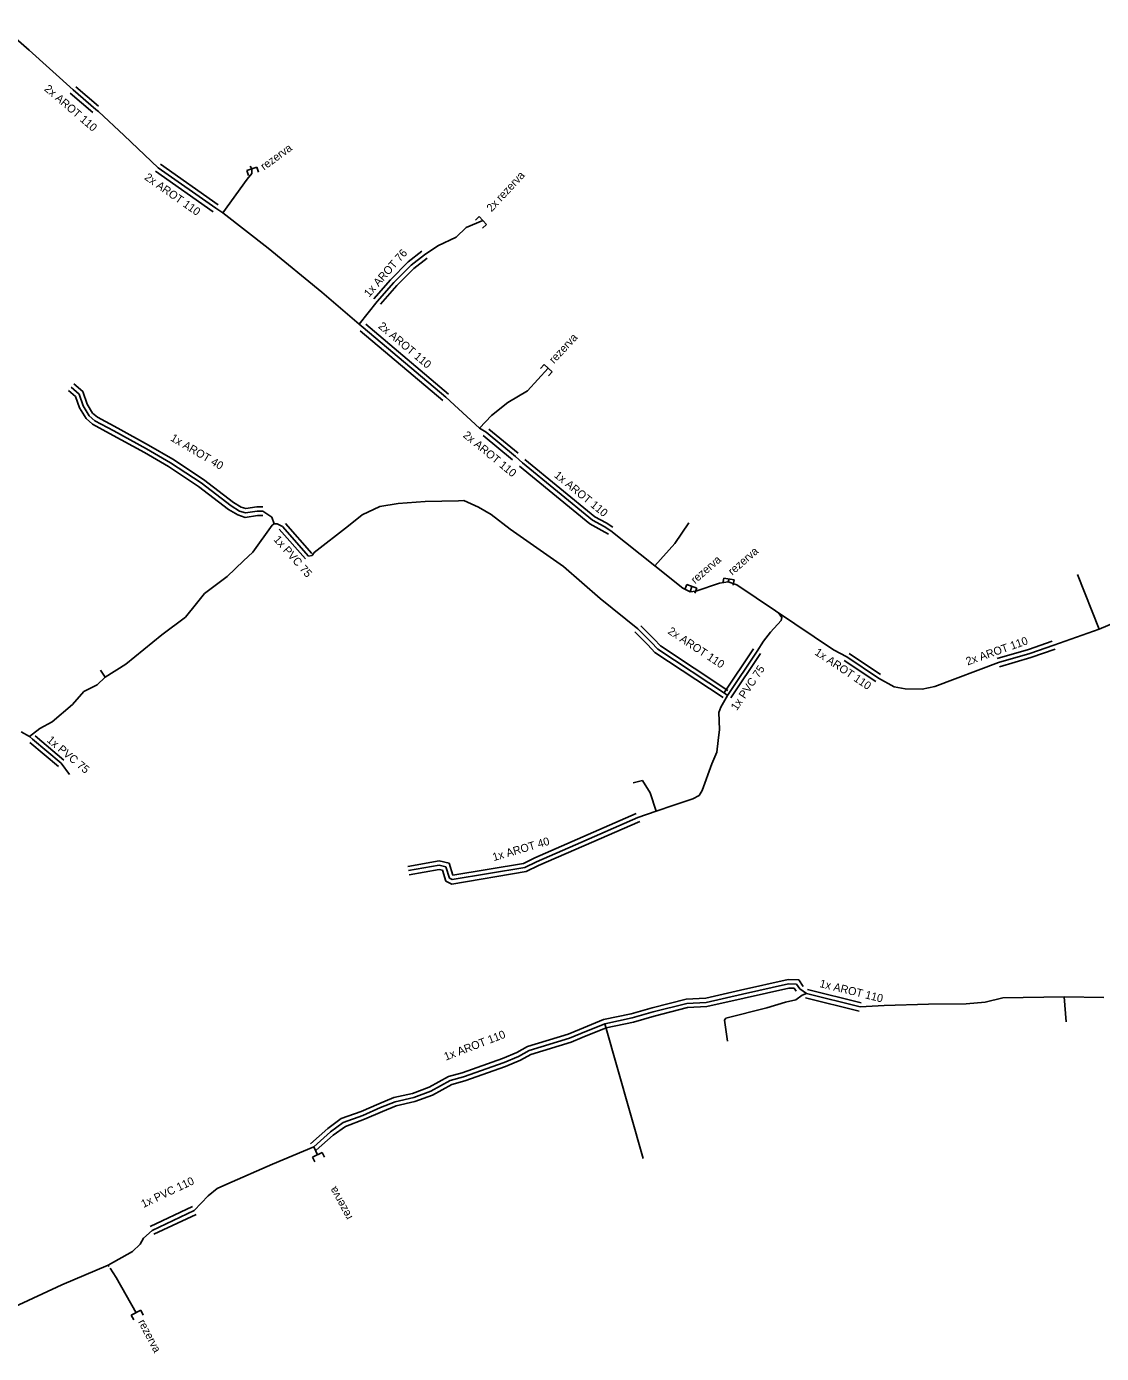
# Model space of a CAD drawing. Extents: x -651943 to -618711, y -1138561 to -1100552.
# Drawn here: x -651219.3 to -651118.5, y -1113439.3 to -1113314.9 of the extents above; entities that cross this region are included whole.
import ezdxf

# ---------------------------------------------------------------- set-up
doc = ezdxf.new("R2010")
doc.units = 0
doc.layers.add('KT trasa', color=7, linetype='Continuous')
doc.layers.add('KT zařízení', color=7, linetype='Continuous')

# ---------------------------------------------------------------- blocks, each defined once
blk = doc.blocks.new('TVREZ')
at = {"layer": 'KT zařízení'}
for p, q in [((-0.05, 0.05), (0, 0.05)), ((0, -0.05), (0, 0.05)), ((-0.05, -0.05), (0, -0.05))]:
    blk.add_line(p, q, dxfattribs=at)

msp = doc.modelspace()

# ---------------------------------------------------------------- linework, layer by layer
at = {"layer": 'KT trasa'}
for p, q in [((-651219.09, -1113317.13), (-651221.6, -1113314.92)), ((-651214.96, -1113320.86), (-651219.09, -1113317.13)), ((-651212.83, -1113322.69), (-651214.96, -1113320.86)), ((-651212.58, -1113322.89), (-651212.83, -1113322.69)), ((-651210.17, -1113325.13), (-651212.58, -1113322.89)), ((-651206.98, -1113328.16), (-651210.17, -1113325.13)), ((-651201.59, -1113331.95), (-651206.98, -1113328.16)), ((-651198.36, -1113328.02), (-651198.19, -1113328.26)), ((-651198.21, -1113328.69), (-651198.19, -1113328.26)), ((-651200.92, -1113332.37), (-651198.63, -1113329.22)), ((-651198.63, -1113329.22), (-651198.21, -1113328.69)), ((-651200.92, -1113332.37), (-651201.59, -1113331.95)), ((-651196.67, -1113335.71), (-651200.92, -1113332.37)), ((-651178.1, -1113333.76), (-651176.53, -1113333.11)), ((-651180.75, -1113335.47), (-651179.05, -1113334.65)), ((-651179.05, -1113334.65), (-651178.1, -1113333.76)), ((-651191.64, -1113339.81), (-651196.67, -1113335.71)), ((-651182, -1113336.31), (-651180.75, -1113335.47)), ((-651184.89, -1113338.93), (-651183.27, -1113337.29)), ((-651183.27, -1113337.29), (-651182, -1113336.31)), ((-651188.14, -1113342.83), (-651191.64, -1113339.81)), ((-651186.44, -1113340.7), (-651184.89, -1113338.93)), ((-651188.14, -1113342.83), (-651186.44, -1113340.7)), ((-651187.76, -1113343.14), (-651188.14, -1113342.83)), ((-651180.01, -1113349.68), (-651187.76, -1113343.14)), ((-651172.35, -1113349.07), (-651170.4, -1113346.95)), ((-651214.4, -1113349.37), (-651215.14, -1113348.74)), ((-651214.01, -1113350.49), (-651214.4, -1113349.37)), ((-651176.84, -1113352.57), (-651180.01, -1113349.68)), ((-651174.19, -1113350.16), (-651172.35, -1113349.07)), ((-651213.44, -1113351.41), (-651214.01, -1113350.49)), ((-651175.74, -1113351.38), (-651174.19, -1113350.16)), ((-651212.91, -1113351.87), (-651213.44, -1113351.41)), ((-651211.15, -1113352.82), (-651212.91, -1113351.87)), ((-651176.84, -1113352.57), (-651175.74, -1113351.38)), ((-651208.07, -1113354.5), (-651211.15, -1113352.82)), ((-651176.24, -1113352.96), (-651176.84, -1113352.57)), ((-651173.49, -1113355.23), (-651176.24, -1113352.96)), ((-651205.82, -1113355.83), (-651208.07, -1113354.5)), ((-651202.96, -1113357.71), (-651205.82, -1113355.83)), ((-651172.83, -1113355.82), (-651173.49, -1113355.23)), ((-651166.26, -1113361.2), (-651172.83, -1113355.82)), ((-651200.15, -1113359.86), (-651202.96, -1113357.71)), ((-651186.21, -1113359.92), (-651184.47, -1113359.64)), ((-651184.47, -1113359.64), (-651181.95, -1113359.44)), ((-651181.95, -1113359.44), (-651178.83, -1113359.37)), ((-651178.31, -1113359.34), (-651178.83, -1113359.37)), ((-651176.95, -1113359.98), (-651178.31, -1113359.34)), ((-651199.36, -1113360.34), (-651200.15, -1113359.86)), ((-651198.78, -1113360.52), (-651199.36, -1113360.34)), ((-651197.7, -1113360.36), (-651198.78, -1113360.52)), ((-651197.17, -1113360.35), (-651197.7, -1113360.36)), ((-651196.32, -1113360.92), (-651197.17, -1113360.35)), ((-651196.11, -1113361.53), (-651196.32, -1113360.92)), ((-651189.14, -1113361.72), (-651187.84, -1113360.69)), ((-651187.84, -1113360.69), (-651186.21, -1113359.92)), ((-651175.77, -1113360.65), (-651176.95, -1113359.98)), ((-651173.98, -1113362.04), (-651175.77, -1113360.65)), ((-651198.11, -1113364.19), (-651196.28, -1113361.67)), ((-651196.28, -1113361.67), (-651196.11, -1113361.53)), ((-651196.11, -1113361.53), (-651195.83, -1113361.53)), ((-651195.83, -1113361.53), (-651195.34, -1113361.78)), ((-651195.34, -1113361.78), (-651192.88, -1113364.57)), ((-651192.36, -1113364.22), (-651189.14, -1113361.72)), ((-651168.96, -1113365.55), (-651173.98, -1113362.04)), ((-651165.17, -1113361.8), (-651166.26, -1113361.2)), ((-651164.54, -1113362.18), (-651165.17, -1113361.8)), ((-651160.4, -1113365.48), (-651164.54, -1113362.18)), ((-651158.53, -1113363.37), (-651157.22, -1113361.44)), ((-651160.4, -1113365.48), (-651158.53, -1113363.37)), ((-651198.99, -1113365), (-651198.11, -1113364.19)), ((-651192.88, -1113364.57), (-651192.53, -1113364.51)), ((-651192.53, -1113364.51), (-651192.36, -1113364.22)), ((-651200.5, -1113366.49), (-651198.99, -1113365)), ((-651165.53, -1113368.54), (-651168.96, -1113365.55)), ((-651157.79, -1113367.56), (-651160.4, -1113365.48)), ((-651202.65, -1113368.07), (-651200.5, -1113366.49)), ((-651154.34, -1113367.09), (-651156.56, -1113367.86)), ((-651153.53, -1113366.97), (-651154.34, -1113367.09)), ((-651153.53, -1113366.97), (-651153.45, -1113366.71)), ((-651152.71, -1113367.26), (-651153.53, -1113366.97)), ((-651120.78, -1113366.29), (-651118.74, -1113371.4)), ((-651203.39, -1113369), (-651202.65, -1113368.07)), ((-651157.1, -1113367.9), (-651157.79, -1113367.56)), ((-651157.1, -1113367.9), (-651156.94, -1113367.4)), ((-651156.56, -1113367.86), (-651157.1, -1113367.9)), ((-651143.66, -1113373.35), (-651152.71, -1113367.26)), ((-651204.41, -1113370.29), (-651203.39, -1113369)), ((-651162, -1113371.39), (-651165.53, -1113368.54)), ((-651112.43, -1113368.73), (-651118.74, -1113371.4)), ((-651206.63, -1113371.94), (-651204.41, -1113370.29)), ((-651148.57, -1113370.59), (-651149.56, -1113371.68)), ((-651148.81, -1113369.88), (-651148.49, -1113370.31)), ((-651148.49, -1113370.31), (-651148.57, -1113370.59)), ((-651210.03, -1113374.7), (-651206.63, -1113371.94)), ((-651160.76, -1113372.62), (-651162, -1113371.39)), ((-651149.56, -1113371.68), (-651150.22, -1113372.53)), ((-651118.74, -1113371.4), (-651123, -1113372.91)), ((-651160.14, -1113373.28), (-651160.76, -1113372.62)), ((-651153.79, -1113377.48), (-651160.14, -1113373.28)), ((-651150.22, -1113372.53), (-651150.82, -1113373.48)), ((-651142.41, -1113374.01), (-651143.66, -1113373.35)), ((-651123, -1113372.91), (-651125.25, -1113373.7)), ((-651150.82, -1113373.48), (-651153.6, -1113377.63)), ((-651139.45, -1113376), (-651142.41, -1113374.01)), ((-651128.19, -1113374.55), (-651134.14, -1113376.8)), ((-651125.25, -1113373.7), (-651128.19, -1113374.55)), ((-651211.95, -1113375.92), (-651212.38, -1113375.27)), ((-651211.95, -1113375.92), (-651210.03, -1113374.7)), ((-651213.96, -1113377.27), (-651212.7, -1113376.64)), ((-651212.7, -1113376.64), (-651211.95, -1113375.92)), ((-651137.95, -1113376.81), (-651139.45, -1113376)), ((-651136.94, -1113377), (-651137.95, -1113376.81)), ((-651135.35, -1113377.03), (-651136.94, -1113377)), ((-651134.14, -1113376.8), (-651135.35, -1113377.03)), ((-651215.01, -1113378.48), (-651213.96, -1113377.27)), ((-651153.6, -1113377.63), (-651154.22, -1113378.71)), ((-651153.6, -1113377.63), (-651153.79, -1113377.48)), ((-651216.91, -1113380.1), (-651215.01, -1113378.48)), ((-651154.22, -1113378.71), (-651154.42, -1113379.21)), ((-651154.42, -1113379.21), (-651154.35, -1113380.81)), ((-651218.76, -1113381.27), (-651218.07, -1113380.74)), ((-651218.07, -1113380.74), (-651216.91, -1113380.1)), ((-651154.35, -1113380.81), (-651154.48, -1113381.86)), ((-651219.82, -1113381.03), (-651219.04, -1113381.48)), ((-651219.04, -1113381.48), (-651218.76, -1113381.27)), ((-651219.04, -1113381.48), (-651218.77, -1113381.72)), ((-651218.77, -1113381.72), (-651216.08, -1113383.99)), ((-651154.48, -1113381.86), (-651154.61, -1113382.93)), ((-651154.61, -1113382.93), (-651155.05, -1113384.04)), ((-651216.08, -1113383.99), (-651215.3, -1113385.05)), ((-651155.05, -1113384.04), (-651155.96, -1113386.54)), ((-651162.43, -1113385.81), (-651161.55, -1113385.61)), ((-651160.86, -1113386.76), (-651161.55, -1113385.61)), ((-651160.29, -1113388.49), (-651160.86, -1113386.76)), ((-651156.25, -1113387), (-651156.84, -1113387.33)), ((-651155.96, -1113386.54), (-651156.25, -1113387)), ((-651158.64, -1113387.9), (-651160.29, -1113388.49)), ((-651156.84, -1113387.33), (-651158.64, -1113387.9)), ((-651161.99, -1113389.07), (-651167.86, -1113391.63)), ((-651160.29, -1113388.49), (-651161.99, -1113389.07)), ((-651167.86, -1113391.63), (-651171.5, -1113393.22)), ((-651171.5, -1113393.22), (-651172.59, -1113393.76)), ((-651180.63, -1113393.54), (-651183.51, -1113394.05)), ((-651180.02, -1113393.68), (-651180.63, -1113393.54)), ((-651179.67, -1113394.76), (-651180.02, -1113393.68)), ((-651172.59, -1113393.76), (-651179.4, -1113394.89)), ((-651179.4, -1113394.89), (-651179.67, -1113394.76)), ((-651152.19, -1113405.64), (-651155.58, -1113406.4)), ((-651147.87, -1113404.66), (-651152.19, -1113405.64)), ((-651147.12, -1113404.69), (-651147.87, -1113404.66)), ((-651146.58, -1113405.72), (-651147.18, -1113406.17)), ((-651146.82, -1113405.14), (-651147.12, -1113404.69)), ((-651146.19, -1113405.58), (-651146.82, -1113405.14)), ((-651146.19, -1113405.58), (-651146.58, -1113405.72)), ((-651141.16, -1113406.83), (-651146.19, -1113405.58)), ((-651157.4, -1113406.49), (-651160.57, -1113407.3)), ((-651155.58, -1113406.4), (-651157.4, -1113406.49)), ((-651149.92, -1113406.9), (-651153.76, -1113407.88)), ((-651148.14, -1113406.39), (-651149.92, -1113406.9)), ((-651147.18, -1113406.17), (-651148.14, -1113406.39)), ((-651138.9, -1113406.68), (-651141.16, -1113406.83)), ((-651134.75, -1113406.57), (-651138.9, -1113406.68)), ((-651131.2, -1113406.54), (-651134.75, -1113406.57)), ((-651129.44, -1113406.39), (-651131.2, -1113406.54)), ((-651127.79, -1113405.96), (-651129.44, -1113406.39)), ((-651122.01, -1113405.87), (-651127.79, -1113405.96)), ((-651118.3, -1113405.95), (-651122.01, -1113405.87)), ((-651122.01, -1113405.87), (-651121.85, -1113408.23)), ((-651162.52, -1113407.86), (-651165.1, -1113408.4)), ((-651160.57, -1113407.3), (-651162.52, -1113407.86)), ((-651153.76, -1113407.88), (-651153.89, -1113408.06)), ((-651153.89, -1113408.06), (-651153.61, -1113410.04)), ((-651167.34, -1113409.32), (-651168.41, -1113409.75)), ((-651165.1, -1113408.4), (-651167.34, -1113409.32)), ((-651165.1, -1113408.4), (-651161.49, -1113421.05)), ((-651168.41, -1113409.75), (-651172.2, -1113410.92)), ((-651173.18, -1113411.46), (-651174.54, -1113412.04)), ((-651172.2, -1113410.92), (-651173.18, -1113411.46)), ((-651174.54, -1113412.04), (-651178.35, -1113413.37)), ((-651179.6, -1113413.73), (-651181.41, -1113414.72)), ((-651178.35, -1113413.37), (-651179.6, -1113413.73)), ((-651183.01, -1113415.32), (-651184.77, -1113415.71)), ((-651181.41, -1113414.72), (-651183.01, -1113415.32)), ((-651186.13, -1113416.26), (-651187.8, -1113416.99)), ((-651184.77, -1113415.71), (-651186.13, -1113416.26)), ((-651189.62, -1113417.66), (-651190.81, -1113418.53)), ((-651187.8, -1113416.99), (-651189.62, -1113417.66)), ((-651190.81, -1113418.53), (-651192.39, -1113419.93)), ((-651196.25, -1113421.58), (-651192.39, -1113419.93)), ((-651192.39, -1113419.93), (-651192.05, -1113420.69)), ((-651200.53, -1113423.44), (-651196.25, -1113421.58)), ((-651202.28, -1113424.53), (-651201.45, -1113423.85)), ((-651201.45, -1113423.85), (-651200.53, -1113423.44)), ((-651203.6, -1113425.91), (-651202.28, -1113424.53)), ((-651207.56, -1113427.78), (-651203.6, -1113425.91)), ((-651208.36, -1113428.51), (-651207.56, -1113427.78)), ((-651209.38, -1113429.75), (-651208.67, -1113429.06)), ((-651208.67, -1113429.06), (-651208.36, -1113428.51)), ((-651211.68, -1113431.02), (-651209.38, -1113429.75)), ((-651216.01, -1113432.89), (-651211.68, -1113431.02)), ((-651211.68, -1113431.02), (-651211.6, -1113431.15)), ((-651211.48, -1113431.32), (-651210.91, -1113432.19)), ((-651221.88, -1113435.6), (-651216.01, -1113432.89)), ((-651210.91, -1113432.19), (-651209.06, -1113435.49))]:
    msp.add_line(p, q, dxfattribs=at)
at = {"layer": 'KT zařízení'}
for p, q in [((-651213.1, -1113322.99), (-651215.23, -1113321.16)), ((-651212.58, -1113322.39), (-651214.71, -1113320.56)), ((-651201.83, -1113332.28), (-651207.22, -1113328.49)), ((-651201.37, -1113331.62), (-651206.76, -1113327.83)), ((-651183.55, -1113336.99), (-651182.25, -1113335.99)), ((-651185.19, -1113338.65), (-651183.55, -1113336.99)), ((-651183.01, -1113337.59), (-651181.77, -1113336.63)), ((-651184.61, -1113339.21), (-651183.01, -1113337.59)), ((-651186.75, -1113340.44), (-651185.19, -1113338.65)), ((-651186.15, -1113340.96), (-651184.61, -1113339.21)), ((-651180.28, -1113349.99), (-651188.03, -1113343.45)), ((-651179.76, -1113349.37), (-651187.51, -1113342.83)), ((-651214.06, -1113349.14), (-651214.88, -1113348.43)), ((-651214.74, -1113349.6), (-651215.4, -1113349.04)), ((-651214.37, -1113350.67), (-651214.74, -1113349.6)), ((-651213.65, -1113350.31), (-651214.06, -1113349.14)), ((-651213.75, -1113351.67), (-651214.37, -1113350.67)), ((-651213.13, -1113351.15), (-651213.65, -1113350.31)), ((-651213.14, -1113352.2), (-651213.75, -1113351.67)), ((-651211.54, -1113353.06), (-651213.14, -1113352.2)), ((-651212.68, -1113351.54), (-651213.13, -1113351.15)), ((-651210.77, -1113352.57), (-651212.68, -1113351.54)), ((-651208.26, -1113354.85), (-651211.54, -1113353.06)), ((-651207.88, -1113354.15), (-651210.77, -1113352.57)), ((-651173.75, -1113355.54), (-651176.5, -1113353.27)), ((-651173.24, -1113354.92), (-651175.99, -1113352.65)), ((-651205.61, -1113355.49), (-651207.88, -1113354.15)), ((-651206.03, -1113356.17), (-651208.26, -1113354.85)), ((-651202.73, -1113357.38), (-651205.61, -1113355.49)), ((-651166.04, -1113360.87), (-651172.59, -1113355.51)), ((-651203.19, -1113358.04), (-651206.03, -1113356.17)), ((-651166.49, -1113361.53), (-651173.09, -1113356.13)), ((-651200.38, -1113360.19), (-651203.19, -1113358.04)), ((-651199.92, -1113359.53), (-651202.73, -1113357.38)), ((-651199.2, -1113359.97), (-651199.92, -1113359.53)), ((-651199.52, -1113360.71), (-651200.38, -1113360.19)), ((-651198.81, -1113360.93), (-651199.52, -1113360.71)), ((-651198.75, -1113360.11), (-651199.2, -1113359.97)), ((-651197.66, -1113360.76), (-651198.81, -1113360.93)), ((-651197.73, -1113359.96), (-651198.75, -1113360.11)), ((-651197.18, -1113359.95), (-651197.73, -1113359.96)), ((-651197.16, -1113360.75), (-651197.66, -1113360.76)), ((-651164.98, -1113361.45), (-651166.04, -1113360.87)), ((-651195.64, -1113362.04), (-651193.18, -1113364.83)), ((-651195.04, -1113361.52), (-651192.58, -1113364.31)), ((-651165.38, -1113362.15), (-651166.49, -1113361.53)), ((-651164.76, -1113362.52), (-651165.38, -1113362.15)), ((-651164.34, -1113361.84), (-651164.98, -1113361.45)), ((-651161.05, -1113372.89), (-651162.28, -1113371.67)), ((-651160.47, -1113372.34), (-651161.72, -1113371.11)), ((-651160.4, -1113373.59), (-651161.05, -1113372.89)), ((-651159.88, -1113372.97), (-651160.47, -1113372.34)), ((-651153.57, -1113377.15), (-651159.88, -1113372.97)), ((-651151.15, -1113373.26), (-651153.93, -1113377.41)), ((-651125.38, -1113373.32), (-651128.31, -1113374.17)), ((-651123.14, -1113372.53), (-651125.38, -1113373.32)), ((-651122.88, -1113373.28), (-651125.14, -1113374.08)), ((-651154.01, -1113377.81), (-651160.4, -1113373.59)), ((-651150.49, -1113373.7), (-651153.27, -1113377.85)), ((-651139.68, -1113376.33), (-651142.64, -1113374.34)), ((-651139.24, -1113375.67), (-651142.2, -1113373.68)), ((-651125.14, -1113374.08), (-651128.09, -1113374.93)), ((-651219.03, -1113382.03), (-651216.34, -1113384.3)), ((-651218.51, -1113381.41), (-651215.82, -1113383.68)), ((-651162.15, -1113388.7), (-651168.66, -1113391.54)), ((-651161.83, -1113389.44), (-651167.07, -1113391.72)), ((-651168.66, -1113391.54), (-651171.67, -1113392.86)), ((-651167.07, -1113391.72), (-651171.33, -1113393.58)), ((-651180.62, -1113393.13), (-651183.58, -1113393.66)), ((-651179.71, -1113393.34), (-651180.62, -1113393.13)), ((-651171.67, -1113392.86), (-651172.71, -1113393.38)), ((-651180.64, -1113393.95), (-651183.44, -1113394.44)), ((-651180.33, -1113394.02), (-651180.64, -1113393.95)), ((-651180, -1113395.05), (-651180.33, -1113394.02)), ((-651179.34, -1113394.47), (-651179.71, -1113393.34)), ((-651172.47, -1113394.14), (-651179.46, -1113395.31)), ((-651172.71, -1113393.38), (-651179.34, -1113394.47)), ((-651171.33, -1113393.58), (-651172.47, -1113394.14)), ((-651179.46, -1113395.31), (-651180, -1113395.05)), ((-651147.91, -1113404.26), (-651152.36, -1113405.27)), ((-651146.9, -1113404.3), (-651147.91, -1113404.26)), ((-651146.49, -1113404.92), (-651146.9, -1113404.3)), ((-651152.36, -1113405.27), (-651155.64, -1113406)), ((-651147.83, -1113405.06), (-651152.02, -1113406.01)), ((-651147.34, -1113405.08), (-651147.83, -1113405.06)), ((-651147.15, -1113405.36), (-651147.34, -1113405.08)), ((-651141.06, -1113406.44), (-651146.09, -1113405.19)), ((-651160.67, -1113406.91), (-651162.62, -1113407.47)), ((-651157.46, -1113406.09), (-651160.67, -1113406.91)), ((-651157.34, -1113406.89), (-651160.47, -1113407.69)), ((-651155.64, -1113406), (-651157.46, -1113406.09)), ((-651155.52, -1113406.8), (-651157.34, -1113406.89)), ((-651152.02, -1113406.01), (-651155.52, -1113406.8)), ((-651141.26, -1113407.22), (-651146.29, -1113405.97)), ((-651165.22, -1113408.02), (-651167.47, -1113408.94)), ((-651162.62, -1113407.47), (-651165.22, -1113408.02)), ((-651160.47, -1113407.69), (-651162.42, -1113408.25)), ((-651168.55, -1113409.37), (-651172.36, -1113410.55)), ((-651167.47, -1113408.94), (-651168.55, -1113409.37)), ((-651164.98, -1113408.78), (-651167.21, -1113409.7)), ((-651162.42, -1113408.25), (-651164.98, -1113408.78)), ((-651172.36, -1113410.55), (-651173.36, -1113411.1)), ((-651168.27, -1113410.13), (-651172.04, -1113411.29)), ((-651167.21, -1113409.7), (-651168.27, -1113410.13)), ((-651174.68, -1113411.67), (-651178.47, -1113412.99)), ((-651173.36, -1113411.1), (-651174.68, -1113411.67)), ((-651173, -1113411.81), (-651174.4, -1113412.41)), ((-651172.04, -1113411.29), (-651173, -1113411.81)), ((-651178.47, -1113412.99), (-651179.75, -1113413.36)), ((-651174.4, -1113412.41), (-651178.23, -1113413.75)), ((-651181.57, -1113414.35), (-651183.12, -1113414.94)), ((-651179.75, -1113413.36), (-651181.57, -1113414.35)), ((-651179.45, -1113414.1), (-651181.25, -1113415.09)), ((-651178.23, -1113413.75), (-651179.45, -1113414.1)), ((-651184.89, -1113415.33), (-651186.3, -1113415.9)), ((-651183.12, -1113414.94), (-651184.89, -1113415.33)), ((-651182.9, -1113415.7), (-651184.65, -1113416.09)), ((-651181.25, -1113415.09), (-651182.9, -1113415.7)), ((-651187.95, -1113416.62), (-651189.81, -1113417.3)), ((-651186.3, -1113415.9), (-651187.95, -1113416.62)), ((-651185.96, -1113416.62), (-651187.65, -1113417.36)), ((-651184.65, -1113416.09), (-651185.96, -1113416.62)), ((-651189.81, -1113417.3), (-651191.06, -1113418.22)), ((-651189.43, -1113418.02), (-651190.56, -1113418.84)), ((-651187.65, -1113417.36), (-651189.43, -1113418.02)), ((-651191.06, -1113418.22), (-651192.7, -1113419.65)), ((-651190.56, -1113418.84), (-651192.18, -1113420.25)), ((-651207.73, -1113427.42), (-651203.77, -1113425.55)), ((-651207.39, -1113428.14), (-651203.43, -1113426.27))]:
    msp.add_line(p, q, dxfattribs=at)

# ---------------------------------------------------------------- block references
for p, xscale, yscale, rotation in [((-651198.2, -1113328.26), 10.000018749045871, 10.000018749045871, 108.53695329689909), ((-651176.53, -1113333.11), 10.000011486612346, 10.000011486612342, 42.78515530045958), ((-651170.41, -1113346.95), 10.00000452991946, 10.00000452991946, 47.87656528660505), ((-651153.46, -1113366.71), 10.000001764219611, 10.000001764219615, 79.68303075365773), ((-651156.95, -1113367.4), 9.999982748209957, 9.99998274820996, 68.61387596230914), ((-651192.05, -1113420.69), 9.999996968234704, 9.999996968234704, 116.16031866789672), ((-651209.06, -1113435.49), 9.999986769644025, 9.999986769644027, 117.06786728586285)]:
    msp.add_blockref('TVREZ', p, dxfattribs=dict(at, xscale=xscale, yscale=yscale, rotation=rotation))

# ---------------------------------------------------------------- texts
for s, rotation, p in [('2x AROT 110', 319.3323, (-651217.72, -1113320.86)), ('rezerva', 36.1667, (-651197.05, -1113328.43)), ('2x AROT 110', 324.8869, (-651208.33, -1113329.2)), ('2x rezerva', 47.2623, (-651175.72, -1113332.35)), ('1x AROT 76', 48.7914, (-651187.2, -1113340.34)), ('2x AROT 110', 319.84, (-651186.41, -1113343.11)), ('rezerva', 47.2623, (-651169.86, -1113346.57)), ('1x AROT 40', 329.4055, (-651205.9, -1113353.69)), ('2x AROT 110', 320.4619, (-651178.46, -1113353.34)), ('1x AROT 110', 320.6872, (-651169.91, -1113357.09)), ('1x PVC 75', 311.4033, (-651196.21, -1113363.04)), ('rezerva', 41.1034, (-651156.64, -1113367.2)), ('rezerva', 41.1034, (-651153.15, -1113366.4)), ('2x AROT 110', 326.52, (-651159.26, -1113371.77)), ('2x AROT 110', 19.4494, (-651131.08, -1113374.82)), ('1x AROT 110', 326.0872, (-651145.48, -1113373.75)), ('1x PVC 75', 56.1827, (-651152.72, -1113379.1)), ('1x PVC 75', 319.8401, (-651217.48, -1113381.91)), ('1x AROT 40', 16.3906, (-651175.51, -1113393.16)), ('1x AROT 110', 346.0442, (-651145.01, -1113404.95)), ('1x AROT 110', 21.0935, (-651180.01, -1113411.87)), ('1x PVC 110', 25.2777, (-651208.37, -1113425.68)), ('rezerva', 118.2344, (-651188.74, -1113426.54)), ('rezerva', 297.6054, (-651208.89, -1113436.35))]:
    msp.add_text(s, height=0.75, rotation=rotation, dxfattribs=at).set_placement(p)

doc.saveas('drawing.dxf')
